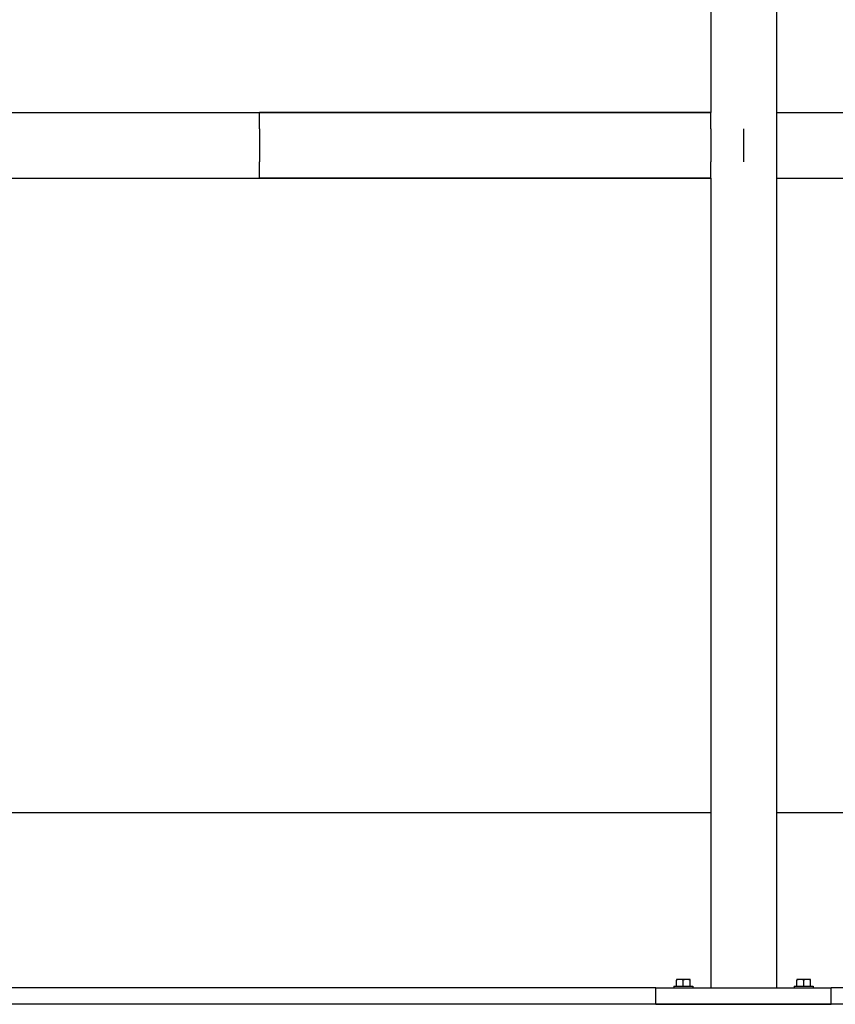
# Model space of a CAD drawing. Header units: inches. Extents: x 18 to 846, y -67 to 561.
# Tile 464 of 656: x 409 to 427, y 257 to 279. Entities that reach past the tile are written whole.
import ezdxf

# ---------------------------------------------------------------- set-up
doc = ezdxf.new("R2010")
doc.units = ezdxf.units.IN
doc.header["$LTSCALE"] = 24
doc.header["$MEASUREMENT"] = 0
doc.layers.add('Visible (ANSI)', color=7, linetype='Continuous', lineweight=30)

msp = doc.modelspace()

# ---------------------------------------------------------------- linework, layer by layer
at = {"layer": 'Visible (ANSI)'}
for p, q in [((424.53743, 293.04286), (424.53743, 277.29286)), ((426.03743, 293.04286), (426.03743, 257.29286)), ((402.42843, 277.29286), (424.53743, 277.29286)), ((424.53743, 277.29286), (414.23293, 277.29286)), ((414.23293, 276.91786), (414.23293, 277.29286)), ((424.53743, 276.91786), (424.53743, 277.29286)), ((426.03743, 277.29286), (428.39012, 277.29286)), ((414.23293, 276.91786), (414.23293, 276.16786)), ((424.53743, 276.91786), (424.53743, 276.16786)), ((425.28743, 276.91786), (425.28743, 276.16786)), ((414.23293, 275.79286), (414.23293, 276.16786)), ((424.53743, 275.79286), (424.53743, 276.16786)), ((402.42843, 275.79286), (424.53743, 275.79286)), ((424.53743, 275.79286), (414.23293, 275.79286)), ((424.53743, 275.79286), (424.53743, 257.29286)), ((426.03743, 275.79286), (430.0993, 275.79286)), ((424.53743, 261.29286), (402.42843, 261.29286)), ((430.07928, 261.29286), (426.03743, 261.29286)), ((423.83443, 257.48686), (423.75643, 257.48686)), ((423.75643, 257.48686), (423.75643, 257.46764)), ((423.75643, 257.33186), (423.75643, 257.46764)), ((423.99043, 257.48686), (423.83443, 257.48686)), ((423.91243, 257.33186), (423.91243, 257.46764)), ((424.06843, 257.48686), (423.99043, 257.48686)), ((424.06843, 257.46764), (424.06843, 257.48686)), ((424.06843, 257.33186), (424.06843, 257.46764)), ((426.58443, 257.48686), (426.50643, 257.48686)), ((426.50643, 257.48686), (426.50643, 257.46764)), ((426.50643, 257.33186), (426.50643, 257.46764)), ((426.74043, 257.48686), (426.58443, 257.48686)), ((426.66243, 257.33186), (426.66243, 257.46764)), ((426.81843, 257.48686), (426.74043, 257.48686)), ((426.81843, 257.46764), (426.81843, 257.48686)), ((426.81843, 257.33186), (426.81843, 257.46764)), ((423.28743, 257.29286), (403.67843, 257.29286)), ((423.28743, 257.29286), (427.28743, 257.29286)), ((423.28743, 256.91786), (423.28743, 257.29286)), ((423.69643, 257.33186), (424.12843, 257.33186)), ((423.69643, 257.33186), (423.69643, 257.29286)), ((424.12843, 257.33186), (424.12843, 257.29286)), ((426.44643, 257.33186), (426.87843, 257.33186)), ((426.44643, 257.33186), (426.44643, 257.29286)), ((426.87843, 257.33186), (426.87843, 257.29286)), ((427.67843, 257.29286), (427.28743, 257.29286)), ((427.28743, 256.91786), (427.28743, 257.29286)), ((538.67843, 256.91786), (331.67843, 256.91786)), ((423.28743, 256.91786), (427.28743, 256.91786))]:
    msp.add_line(p, q, dxfattribs=at)
for centre, start_param, end_param in [((423.83443, 257.26625), 0, 0.42053434), ((423.83443, 257.26625), 5.86265097, 6.28318531), ((423.99043, 257.26625), 0, 0.42053434), ((423.99043, 257.26625), 5.86265097, 6.28318531), ((426.58443, 257.26625), 0, 0.42053434), ((426.58443, 257.26625), 5.86265097, 6.28318531), ((426.74043, 257.26625), 0, 0.42053434), ((426.74043, 257.26625), 5.86265097, 6.28318531)]:
    msp.add_ellipse(centre, major_axis=(0, 0.22062), ratio=0.8660254, start_param=start_param, end_param=end_param, dxfattribs=at)

doc.saveas('drawing.dxf')
